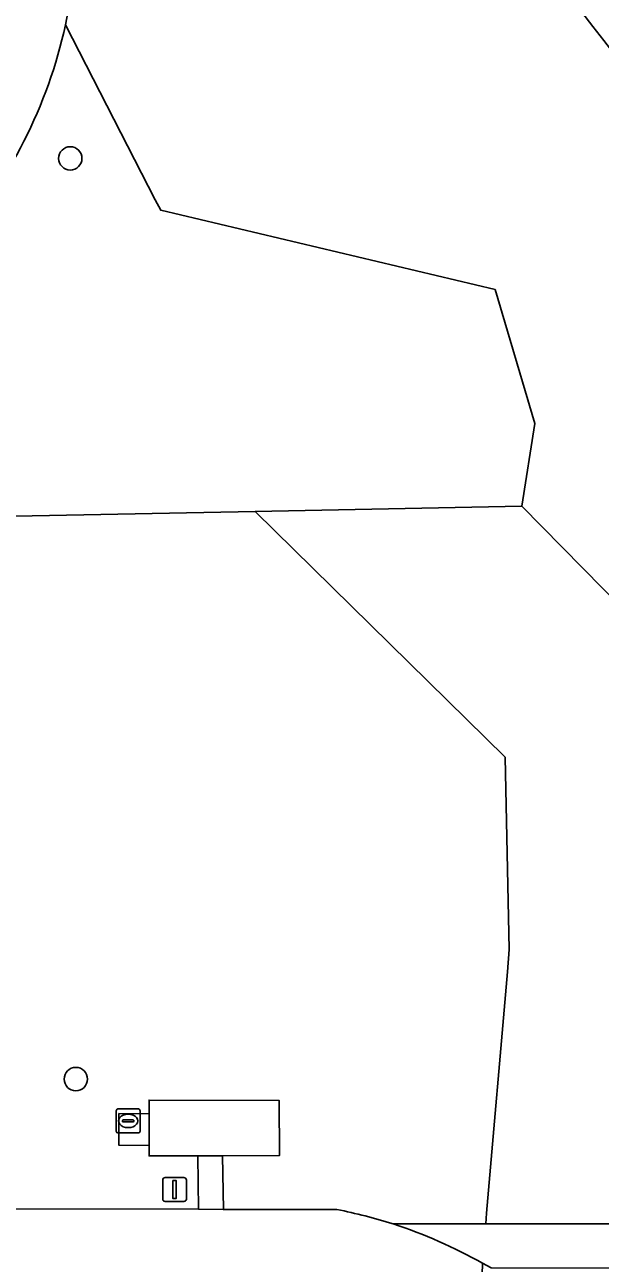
# Model space of a CAD drawing. Extents: x 161477 to 163040, y 383680 to 384871.
# Drawn here: x 162606.6 to 162630.7, y 384561.2 to 384613 of the extents above; entities that cross this region are included whole.
import ezdxf

# ---------------------------------------------------------------- set-up
doc = ezdxf.new("R2010")
doc.units = 0
for name, color, linetype in [('IMGEO_Boom', 7, 'Continuous'), ('IMGEO_Brandkraan', 7, 'Continuous'), ('IMGEO_Fietspad_open', 7, 'Continuous'), ('IMGEO_Groenvoorziening', 7, 'Continuous'), ('IMGEO_Lichtmast', 7, 'Continuous'), ('IMGEO_Rijbaan_lokaal_open', 7, 'Continuous'), ('IMGEO_Voetpad_halfverhard', 7, 'Continuous'), ('IMGEO_Voetpad_open', 7, 'Continuous')]:
    doc.layers.add(name, color=color, linetype=linetype)

msp = doc.modelspace()

# ---------------------------------------------------------------- linework, layer by layer
at = {"layer": 'IMGEO_Boom'}
for centre in [(162608.5, 384607.42), (162608.73, 384568.9)]:
    msp.add_circle(centre, 0.489, dxfattribs=at)
at = {"layer": 'IMGEO_Brandkraan'}
for p, q in [((162610.419, 384566.724), (162610.419, 384567.576)), ((162610.494, 384567.65), (162611.346, 384567.65)), ((162611.42, 384567.576), (162611.42, 384566.724)), ((162610.678, 384567.144), (162610.678, 384567.156)), ((162611.116, 384567.107), (162610.718, 384567.107)), ((162610.721, 384567.193), (162611.119, 384567.193)), ((162610.907, 384567.43), (162610.932, 384567.43)), ((162611.162, 384567.156), (162611.162, 384567.144)), ((162611.346, 384566.65), (162610.494, 384566.65)), ((162610.93, 384566.87), (162610.905, 384566.87))]:
    msp.add_line(p, q, dxfattribs=at)
for points in [[(162610.419, 384566.724), (162610.419, 384567.576)], [(162610.494, 384567.65), (162611.346, 384567.65)], [(162611.42, 384567.576), (162611.42, 384566.724)], [(162611.346, 384566.65), (162610.494, 384566.65)]]:
    msp.add_lwpolyline(points, dxfattribs=at)
for centre, radius, start, end in [((162610.496, 384567.574), 0.0765, 91.552, 178.448), ((162610.496, 384567.574), 0.0765, 91.552, 178.448), ((162611.344, 384567.574), 0.0765, 1.552, 88.448), ((162611.344, 384567.574), 0.0765, 1.552, 88.448), ((162610.718, 384567.153), 0.0403, 85.8775, 175.7526), ((162610.715, 384567.143), 0.0366, 178.938, 274.7102), ((162611.119, 384567.15), 0.043, 264.8664, 352.4533), ((162611.123, 384567.155), 0.0386, 1.7309, 96.639), ((162610.496, 384566.726), 0.0765, 181.552, 268.448), ((162610.496, 384566.726), 0.0765, 181.552, 268.448), ((162611.344, 384566.726), 0.0765, 271.552, 358.448), ((162611.344, 384566.726), 0.0765, 271.552, 358.448)]:
    msp.add_arc(centre, radius, start, end, dxfattribs=at)
for centre, major_axis, ratio, start_param, end_param in [((162610.906, 384567.15), (-0.387, 0.002), 0.722429, 4.712389, 7.853982), ((162610.931, 384567.15), (-0.39, 0.002), 0.717154, 1.570796, 4.712389)]:
    msp.add_ellipse(centre, major_axis=major_axis, ratio=ratio, start_param=start_param, end_param=end_param, dxfattribs=at)
at = {"layer": 'IMGEO_Fietspad_open'}
msp.add_lwpolyline([(162626.101, 384560.997), (162625.738, 384561.196), (162625.64, 384557.841), (162625.625, 384557.332)], dxfattribs=at)
at = {"layer": 'IMGEO_Groenvoorziening'}
for points in [[(162626.271, 384601.931), (162612.283, 384605.249), (162612.056, 384605.691), (162608.299, 384613.009)], [(162608.299, 384613.009), (162612.056, 384605.691), (162612.283, 384605.249), (162626.271, 384601.931), (162627.927, 384596.331), (162627.395, 384592.867), (162639.271, 384580.789), (162640.349, 384572.027), (162632.28, 384572.226), (162631.538, 384563.159), (162631.512, 384562.838), (162645.189, 384562.838), (162652.519, 384562.665), (162653.032, 384562.653), (162653.631, 384562.838), (162661.645, 384565.308), (162659.804, 384568.952), (162654.014, 384578.296), (162647.515, 384588.891)], [(162598.299, 384597.419), (162598.272, 384594.852), (162598.285, 384592.294), (162616.239, 384592.647), (162627.395, 384592.867), (162627.927, 384596.331), (162626.271, 384601.931)], [(162626.783, 384573.393), (162626.863, 384574.323), (162626.688, 384582.362), (162616.239, 384592.647), (162598.285, 384592.294), (162598.308, 384591.651), (162598.283, 384587.197), (162598.291, 384584.689), (162598.276, 384582.139), (162598.292, 384579.629), (162598.276, 384574.461), (162598.295, 384572.071), (162593.29, 384572.099), (162593.268, 384568.657), (162593.271, 384564.449)], [(162622.004, 384562.838), (162625.879, 384562.838), (162625.918, 384563.293), (162626.783, 384573.393)], [(162594.29, 384563.439), (162597.081, 384563.426), (162601.032, 384563.474), (162613.869, 384563.456), (162613.834, 384565.689), (162611.799, 384565.687), (162611.804, 384566.12), (162610.535, 384566.135), (162610.533, 384567.457), (162611.802, 384567.442), (162611.798, 384568.022), (162617.24, 384568.004), (162617.257, 384565.708), (162614.867, 384565.69), (162614.902, 384563.443), (162619.653, 384563.441)]]:
    msp.add_lwpolyline(points, dxfattribs=at)
msp.add_lwpolyline([(162639.271, 384580.789), (162627.395, 384592.867), (162616.239, 384592.647), (162626.688, 384582.362), (162626.863, 384574.323), (162626.783, 384573.393), (162625.918, 384563.293), (162625.879, 384562.838), (162631.512, 384562.838), (162631.538, 384563.159), (162632.28, 384572.226), (162640.349, 384572.027)], close=True, dxfattribs=at)
for centre, radius, start, end in [((162588.681, 384617.277), 20.077, 347.7252, 14.8211), ((162315.058, 384368.929), 398.695, 35.25553, 38.70666), ((162588.641, 384617.294), 20.12, 318.1972, 347.7025), ((162615.855, 384543.747), 20.057, 72.1456, 79.0834)]:
    msp.add_arc(centre, radius, start, end, dxfattribs=at)
at = {"layer": 'IMGEO_Lichtmast'}
for p, q in [((162612.365, 384563.88), (162612.365, 384564.68)), ((162612.365, 384564.68), (162612.365, 384563.88)), ((162612.465, 384564.78), (162613.255, 384564.78)), ((162613.255, 384564.78), (162612.465, 384564.78)), ((162613.355, 384564.68), (162613.355, 384563.88)), ((162613.355, 384563.88), (162613.355, 384564.68)), ((162613.255, 384563.78), (162612.465, 384563.78)), ((162612.465, 384563.78), (162613.255, 384563.78))]:
    msp.add_line(p, q, dxfattribs=at)
msp.add_lwpolyline([(162612.785, 384564.655), (162612.935, 384564.655), (162612.935, 384563.905), (162612.785, 384563.905), (162612.785, 384564.655)], dxfattribs=at)
for centre, start, end in [((162612.465, 384564.68), 90, 180), ((162612.465, 384564.68), 90, 180), ((162613.255, 384564.68), 0, 90), ((162613.255, 384564.68), 360, 90), ((162612.465, 384563.88), 180, 270), ((162612.465, 384563.88), 180, 270), ((162613.255, 384563.88), 270, 0), ((162613.255, 384563.88), 270, 0)]:
    msp.add_arc(centre, 0.1, start, end, dxfattribs=at)
at = {"layer": 'IMGEO_Rijbaan_lokaal_open'}
for points in [[(162619.653, 384563.441), (162614.902, 384563.443), (162613.869, 384563.456), (162601.032, 384563.474), (162597.081, 384563.426), (162594.29, 384563.439)], [(162522.93, 384557.322), (162525.022, 384557.351), (162535.666, 384557.365), (162547.678, 384557.359), (162556.15, 384557.366), (162556.984, 384557.368), (162568.278, 384557.395), (162578.175, 384557.419), (162580.176, 384557.424), (162580.507, 384557.425), (162587.544, 384557.427), (162591.608, 384557.429), (162593.115, 384557.429), (162593.134, 384557.429), (162597.072, 384557.436), (162601.021, 384557.434), (162604.501, 384557.403), (162606.611, 384557.394), (162612.716, 384557.368), (162620.86, 384557.39), (162625.058, 384557.402), (162625.625, 384557.332), (162625.64, 384557.841), (162625.738, 384561.196)]]:
    msp.add_lwpolyline(points, dxfattribs=at)
for centre, radius, start, end in [((162615.855, 384543.747), 20.057, 72.1456, 79.0834), ((162615.828, 384543.726), 20.085, 60.4348, 72.0909)]:
    msp.add_arc(centre, radius, start, end, dxfattribs=at)
at = {"layer": 'IMGEO_Voetpad_halfverhard'}
for centre, radius, start, end in [((162588.681, 384617.277), 20.077, 347.7252, 14.8211), ((162588.641, 384617.294), 20.12, 318.1972, 347.7025)]:
    msp.add_arc(centre, radius, start, end, dxfattribs=at)
at = {"layer": 'IMGEO_Voetpad_open'}
for points in [[(162617.24, 384568.004), (162611.798, 384568.022), (162611.802, 384567.442), (162611.804, 384566.12), (162611.799, 384565.687), (162613.834, 384565.689), (162614.867, 384565.69), (162617.257, 384565.708)], [(162611.802, 384567.442), (162610.533, 384567.457), (162610.535, 384566.135), (162611.804, 384566.12)], [(162614.867, 384565.69), (162613.834, 384565.689), (162613.869, 384563.456), (162614.902, 384563.443)]]:
    msp.add_lwpolyline(points, close=True, dxfattribs=at)
for points in [[(162652.519, 384562.665), (162645.189, 384562.838), (162631.512, 384562.838), (162625.879, 384562.838), (162622.004, 384562.838)], [(162625.738, 384561.196), (162626.101, 384560.997), (162652.522, 384560.978), (162652.519, 384562.665)]]:
    msp.add_lwpolyline(points, dxfattribs=at)
for centre, radius, start, end in [((162315.058, 384368.929), 398.695, 35.25553, 38.70666), ((162615.828, 384543.726), 20.085, 60.4348, 72.0909)]:
    msp.add_arc(centre, radius, start, end, dxfattribs=at)

doc.saveas('drawing.dxf')
